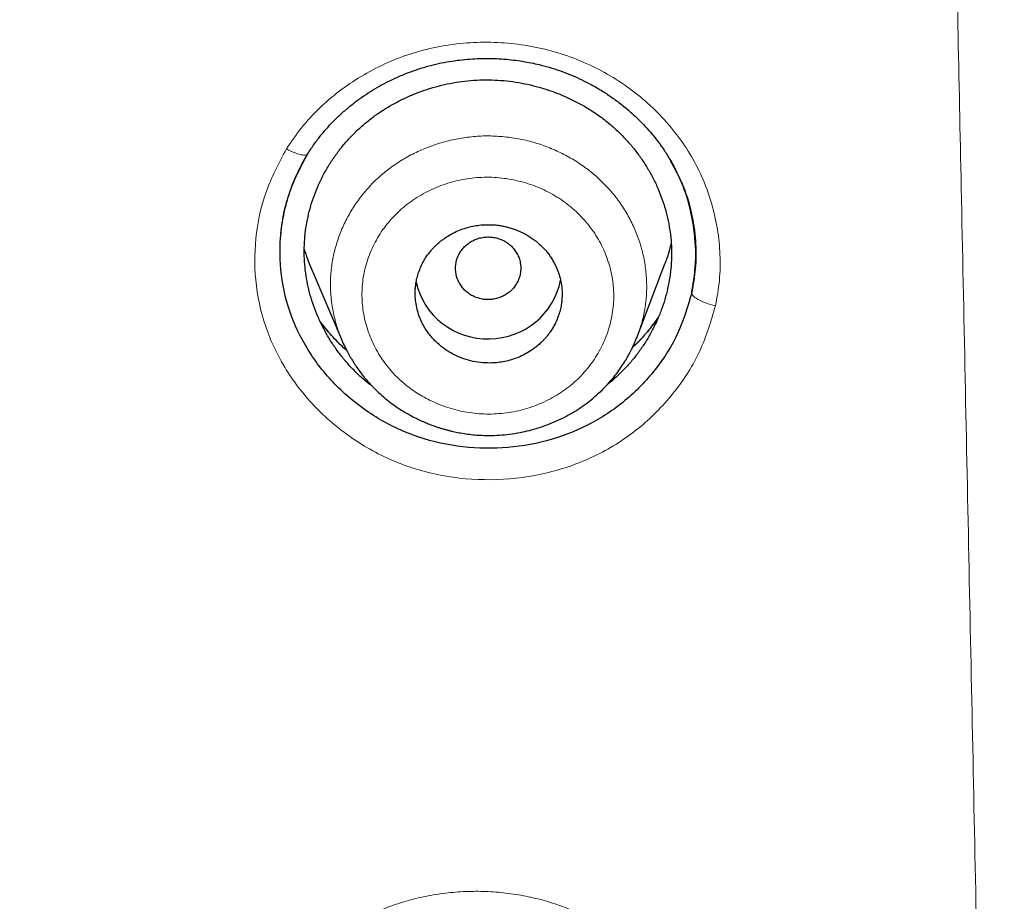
# Model space of a CAD drawing. Header units: millimetres. Extents: x 8 to 473, y 11 to 654.
# Tile 567 of 656: x 239 to 251, y 548 to 558. Entities that reach past the tile are written whole.
import ezdxf

# ---------------------------------------------------------------- set-up
doc = ezdxf.new("R2010")
doc.units = ezdxf.units.MM

msp = doc.modelspace()

# ---------------------------------------------------------------- linework, layer by layer
at = {"color": 7, "linetype": 'Continuous', "lineweight": 30}
for p, q in [((246.142, 554.433), (246.483, 555.324)), ((242.147, 555.271), (242.526, 554.383)), ((242.53, 554.378), (242.528, 554.384)), ((246.14, 554.434), (246.139, 554.43))]:
    msp.add_line(p, q, dxfattribs=at)
at = {"color": 8, "linetype": 'Continuous', "lineweight": 0, "flags": 128}
for points in [[(242.109, 556.676), (242.107, 556.673), (242.098, 556.666), (242.088, 556.662), (242.075, 556.659), (242.059, 556.659), (242.041, 556.66), (242.021, 556.663), (241.999, 556.668), (241.976, 556.675), (241.951, 556.684), (241.926, 556.694), (241.899, 556.706), (241.872, 556.719), (241.845, 556.734)], [(247.102, 554.813), (247.071, 554.82), (247.041, 554.828), (247.011, 554.836), (246.983, 554.846), (246.956, 554.856), (246.93, 554.867), (246.906, 554.879), (246.885, 554.89), (246.865, 554.903), (246.849, 554.915), (246.835, 554.927), (246.824, 554.939), (246.817, 554.951), (246.812, 554.963), (246.811, 554.974)]]:
    msp.add_lwpolyline(points, dxfattribs=at)
at = {"color": 7, "linetype": 'Continuous', "lineweight": 30}
for centre, start, end in [((244.303, 555.297), 192.766, 272.0251), ((244.329, 555.298), 270.3109, 348.8263)]:
    msp.add_arc(centre, 0.891, start, end, dxfattribs=at)
for points, knots in [([(299.289, 549.534), (299.725, 550.765), (300.594, 553.215), (301.5, 556.983), (302.198, 560.759), (302.704, 564.542), (303.106, 568.714), (303.367, 573.274), (303.476, 578.215), (303.459, 583.733), (303.324, 589.828), (303.176, 596.52), (302.935, 603.229), (302.478, 609.963), (301.819, 615.576), (301.057, 620.061), (300.323, 623.426), (299.375, 626.774), (298.152, 630.076), (296.672, 633.107), (294.939, 635.821), (292.997, 638.184), (290.744, 640.272), (288.268, 642.066), (285.654, 643.602), (282.5, 645.132), (278.784, 646.569), (274.507, 647.844), (270.17, 648.832), (265.789, 649.566), (261.377, 650.041), (256.96, 650.274), (252.566, 650.311), (248.196, 650.232), (243.826, 650.132), (239.437, 649.915), (235.033, 649.506), (230.644, 648.852), (226.297, 647.941), (222.003, 646.778), (217.783, 645.329), (214.128, 643.743), (211.04, 642.086), (208.491, 640.446), (206.09, 638.552), (203.924, 636.375), (202.08, 633.934), (200.46, 631.151), (199.104, 628.063), (198.018, 624.714), (197.207, 621.331), (196.611, 617.938), (196.033, 613.427), (195.604, 607.791), (195.423, 601.044), (195.456, 594.331), (195.581, 587.638), (195.705, 581.094), (195.959, 574.681), (196.435, 568.399), (197.124, 562.982), (197.936, 558.438), (198.781, 554.762), (199.83, 551.101), (200.782, 548.732), (201.26, 547.542)], [0, 0, 0, 0, 0.01422, 0.028301, 0.042283, 0.056188, 0.070046, 0.088148, 0.106186, 0.124159, 0.148558, 0.172923, 0.197399, 0.221993, 0.24671, 0.259145, 0.27167, 0.284302, 0.297067, 0.309991, 0.320883, 0.3319, 0.342924, 0.353811, 0.364567, 0.375221, 0.391058, 0.40678, 0.422432, 0.438055, 0.453668, 0.469227, 0.484683, 0.500001, 0.515318, 0.530774, 0.546334, 0.561944, 0.577571, 0.59322, 0.608942, 0.624779, 0.635434, 0.646191, 0.657076, 0.668103, 0.679114, 0.690014, 0.702933, 0.7157, 0.728331, 0.740856, 0.753291, 0.778008, 0.802602, 0.827078, 0.851444, 0.875842, 0.898728, 0.921719, 0.944802, 0.958463, 0.9722, 0.986034, 1, 1, 1, 1]), ([(297.894, 549.593), (298.25, 550.582), (298.961, 552.56), (299.762, 555.601), (300.413, 558.667), (300.921, 561.756), (301.317, 564.856), (301.675, 568.556), (301.937, 572.857), (302.059, 577.755), (302.055, 582.872), (301.951, 588.207), (301.823, 593.764), (301.652, 599.323), (301.365, 604.885), (300.896, 610.443), (300.299, 615.059), (299.658, 618.733), (299.075, 621.473), (298.362, 624.188), (297.491, 626.865), (296.431, 629.482), (295.254, 631.798), (293.995, 633.805), (292.711, 635.517), (291.264, 637.105), (289.487, 638.708), (287.353, 640.264), (284.871, 641.738), (282.105, 643.096), (279.066, 644.324), (275.767, 645.407), (272.409, 646.299), (269.008, 647.021), (265.289, 647.633), (261.253, 648.077), (256.912, 648.315), (252.571, 648.358), (248.235, 648.283), (243.899, 648.18), (239.563, 647.959), (235.234, 647.548), (231.22, 646.941), (227.53, 646.18), (224.162, 645.319), (220.844, 644.289), (217.591, 643.073), (214.604, 641.725), (211.896, 640.254), (209.477, 638.682), (207.41, 637.039), (205.698, 635.366), (204.319, 633.72), (203.104, 631.958), (201.93, 629.9), (200.848, 627.539), (199.895, 624.882), (199.135, 622.172), (198.534, 619.429), (198.062, 616.668), (197.573, 612.972), (197.164, 608.335), (196.923, 602.763), (196.864, 597.194), (196.92, 591.632), (197.019, 586.074), (197.131, 580.814), (197.327, 575.849), (197.627, 571.182), (198.081, 566.524), (198.644, 562.458), (199.265, 558.985), (199.887, 556.099), (200.639, 553.24), (201.526, 550.41), (202.275, 548.575), (202.65, 547.657)], [0, 0, 0, 0, 0.011709, 0.0234, 0.035079, 0.046745, 0.058401, 0.070053, 0.08835, 0.106637, 0.124908, 0.145647, 0.166375, 0.187119, 0.207887, 0.228673, 0.249479, 0.259892, 0.270315, 0.28075, 0.291198, 0.301658, 0.31213, 0.319994, 0.327864, 0.335737, 0.343609, 0.354092, 0.364563, 0.37502, 0.38755, 0.400066, 0.41258, 0.425091, 0.437599, 0.45323, 0.468841, 0.484431, 0.499999, 0.515569, 0.531166, 0.546782, 0.562408, 0.574915, 0.587424, 0.599934, 0.612454, 0.624987, 0.635443, 0.645912, 0.656393, 0.664263, 0.672136, 0.680006, 0.687871, 0.698343, 0.708803, 0.71925, 0.729685, 0.740108, 0.750521, 0.771326, 0.792113, 0.81288, 0.833624, 0.854353, 0.875091, 0.892532, 0.909986, 0.927451, 0.944927, 0.955919, 0.966921, 0.977933, 0.988958, 1, 1, 1, 1]), ([(242.104, 556.67), (242.13, 556.711), (242.182, 556.791), (242.269, 556.905), (242.361, 557.011), (242.457, 557.11), (242.557, 557.203), (242.66, 557.288), (242.765, 557.366), (242.873, 557.438), (242.982, 557.503), (243.101, 557.566), (243.229, 557.626), (243.367, 557.681), (243.505, 557.728), (243.64, 557.765), (243.774, 557.795), (243.904, 557.816), (244.03, 557.831), (244.158, 557.841), (244.287, 557.844), (244.416, 557.841), (244.538, 557.833), (244.654, 557.821), (244.763, 557.804), (244.866, 557.784), (244.977, 557.759), (245.096, 557.726), (245.224, 557.683), (245.347, 557.635), (245.466, 557.581), (245.589, 557.518), (245.716, 557.444), (245.844, 557.359), (245.964, 557.269), (246.069, 557.18), (246.161, 557.094), (246.243, 557.01), (246.323, 556.919), (246.401, 556.821), (246.476, 556.716), (246.546, 556.603), (246.612, 556.482), (246.672, 556.355), (246.725, 556.221), (246.768, 556.092), (246.8, 555.968), (246.825, 555.851), (246.841, 555.753), (246.85, 555.676), (246.855, 555.623), (246.858, 555.576), (246.859, 555.537), (246.86, 555.503), (246.861, 555.484), (246.861, 555.476)], [0, 0, 0, 0, 0.022969, 0.04547, 0.067518, 0.089122, 0.110293, 0.131034, 0.15135, 0.171244, 0.190721, 0.209781, 0.233027, 0.255635, 0.277606, 0.29887, 0.319414, 0.339249, 0.358378, 0.376806, 0.397011, 0.416303, 0.434686, 0.452159, 0.468725, 0.484385, 0.499291, 0.51984, 0.540105, 0.560087, 0.579789, 0.599212, 0.6231, 0.646554, 0.669571, 0.692147, 0.709888, 0.727918, 0.746724, 0.766305, 0.786658, 0.807785, 0.829694, 0.85239, 0.875707, 0.898982, 0.918294, 0.937527, 0.956678, 0.966153, 0.974827, 0.982529, 0.989274, 0.995086, 1, 1, 1, 1]), ([(242.894, 553.827), (242.868, 553.847), (242.804, 553.896), (242.71, 553.982), (242.61, 554.085), (242.518, 554.194), (242.434, 554.308), (242.357, 554.427), (242.289, 554.551), (242.229, 554.678), (242.178, 554.808), (242.135, 554.942), (242.102, 555.077), (242.079, 555.214), (242.065, 555.352), (242.061, 555.49), (242.067, 555.628), (242.083, 555.765), (242.108, 555.901), (242.142, 556.035), (242.186, 556.167), (242.238, 556.295), (242.299, 556.421), (242.369, 556.542), (242.447, 556.66), (242.533, 556.772), (242.628, 556.879), (242.729, 556.979), (242.838, 557.073), (242.953, 557.16), (243.074, 557.239), (243.2, 557.31), (243.33, 557.374), (243.465, 557.429), (243.603, 557.476), (243.744, 557.515), (243.887, 557.546), (243.984, 557.559), (244.032, 557.565)], [0, 0, 0, 0, 0.018946, 0.046894, 0.074855, 0.102837, 0.130843, 0.158871, 0.186917, 0.214969, 0.243019, 0.271056, 0.299073, 0.327065, 0.355034, 0.382988, 0.410928, 0.438865, 0.466812, 0.494774, 0.522757, 0.550763, 0.578794, 0.606854, 0.634949, 0.663089, 0.69129, 0.719558, 0.747776, 0.77593, 0.804036, 0.832104, 0.860142, 0.888153, 0.916141, 0.944108, 0.972059, 1, 1, 1, 1]), ([(244.032, 557.565), (244.081, 557.57), (244.178, 557.579), (244.325, 557.582), (244.472, 557.575), (244.618, 557.56), (244.764, 557.535), (244.907, 557.501), (245.048, 557.459), (245.185, 557.409), (245.32, 557.35), (245.449, 557.284), (245.574, 557.21), (245.694, 557.129), (245.807, 557.04), (245.914, 556.944), (246.014, 556.842), (246.106, 556.734), (246.191, 556.621), (246.267, 556.503), (246.336, 556.38), (246.396, 556.253), (246.447, 556.123), (246.49, 555.99), (246.523, 555.854), (246.547, 555.717), (246.561, 555.578), (246.565, 555.439), (246.559, 555.299), (246.543, 555.161), (246.517, 555.024), (246.483, 554.89), (246.439, 554.757), (246.386, 554.628), (246.325, 554.503), (246.255, 554.381), (246.177, 554.265), (246.091, 554.153), (245.998, 554.046), (245.897, 553.947), (245.821, 553.879), (245.778, 553.846), (245.772, 553.842)], [0, 0, 0, 0, 0.025476, 0.050966, 0.076468, 0.101986, 0.127525, 0.153083, 0.178654, 0.204229, 0.229799, 0.255356, 0.280893, 0.306406, 0.331897, 0.357374, 0.38284, 0.408308, 0.433787, 0.459283, 0.4848, 0.510338, 0.535899, 0.561485, 0.587101, 0.612753, 0.638456, 0.664214, 0.689929, 0.715589, 0.741209, 0.766799, 0.792364, 0.817909, 0.843434, 0.868941, 0.894435, 0.91992, 0.945404, 0.9709, 0.996392, 1, 1, 1, 1]), ([(246.811, 554.974), (246.762, 554.806), (246.664, 554.47), (246.377, 554.02), (246.005, 553.635), (245.552, 553.335), (245.038, 553.14), (244.491, 553.052), (243.935, 553.073), (243.394, 553.207), (242.9, 553.452), (242.473, 553.791), (242.13, 554.205), (241.888, 554.677), (241.764, 555.188), (241.761, 555.709), (241.864, 556.218), (242.026, 556.523), (242.106, 556.672)], [0, 0, 0, 0, 0.062985, 0.125695, 0.188211, 0.250653, 0.31317, 0.37578, 0.438465, 0.501271, 0.564017, 0.626567, 0.68907, 0.75163, 0.814176, 0.876712, 0.939415, 1, 1, 1, 1]), ([(241.778, 555.702), (241.783, 555.744), (241.793, 555.829), (241.817, 555.956), (241.848, 556.081), (241.886, 556.205), (241.931, 556.327), (241.983, 556.446), (242.042, 556.563), (242.087, 556.638), (242.109, 556.676)], [0, 0, 0, 0, 0.124438, 0.24898, 0.373645, 0.498458, 0.623452, 0.748668, 0.874161, 1, 1, 1, 1]), ([(246.547, 556.592), (246.602, 556.492), (246.729, 556.261), (246.822, 555.91), (246.864, 555.567), (246.863, 555.269), (246.828, 555.072), (246.811, 554.974)], [0, 0, 0, 0, 0.201705, 0.465584, 0.642816, 0.820926, 1, 1, 1, 1]), ([(246.831, 555.804), (246.816, 555.884), (246.78, 556.071), (246.69, 556.335), (246.596, 556.508), (246.554, 556.585)], [0, 0, 0, 0, 0.2954335, 0.6877452, 1, 1, 1, 1]), ([(244.34, 554.11), (244.366, 554.111), (244.419, 554.113), (244.5, 554.125), (244.581, 554.143), (244.664, 554.17), (244.745, 554.206), (244.805, 554.239), (244.845, 554.265), (244.867, 554.28), (244.889, 554.296), (244.91, 554.313), (244.931, 554.33), (244.951, 554.348), (244.973, 554.369), (244.998, 554.394), (245.025, 554.424), (245.053, 554.459), (245.082, 554.498), (245.11, 554.542), (245.137, 554.591), (245.164, 554.651), (245.188, 554.718), (245.206, 554.789), (245.215, 554.84), (245.219, 554.874), (245.22, 554.892), (245.221, 554.91), (245.222, 554.926), (245.222, 554.941), (245.223, 554.955), (245.222, 554.996), (245.217, 555.062), (245.199, 555.151), (245.173, 555.236), (245.142, 555.306), (245.111, 555.364), (245.082, 555.41), (245.051, 555.453), (245.018, 555.493), (244.984, 555.53), (244.932, 555.58), (244.858, 555.639), (244.759, 555.7), (244.669, 555.74), (244.595, 555.765), (244.538, 555.78), (244.481, 555.792), (244.423, 555.801), (244.364, 555.805), (244.299, 555.806), (244.227, 555.803), (244.147, 555.792), (244.066, 555.773), (243.984, 555.747), (243.902, 555.712), (243.843, 555.679), (243.804, 555.654), (243.785, 555.641), (243.765, 555.627), (243.747, 555.613), (243.728, 555.598), (243.71, 555.583), (243.692, 555.567), (243.671, 555.547), (243.645, 555.521), (243.615, 555.487), (243.582, 555.446), (243.548, 555.397), (243.514, 555.339), (243.483, 555.273), (243.458, 555.204), (243.44, 555.136), (243.431, 555.085), (243.427, 555.049), (243.425, 555.027), (243.423, 555.006), (243.422, 554.986), (243.422, 554.967), (243.422, 554.924), (243.428, 554.858), (243.444, 554.77), (243.47, 554.686), (243.502, 554.612), (243.536, 554.548), (243.572, 554.493), (243.61, 554.442), (243.652, 554.395), (243.709, 554.339), (243.785, 554.278), (243.884, 554.217), (243.991, 554.169), (244.104, 554.135), (244.221, 554.113), (244.3, 554.111), (244.34, 554.11)], [0, 0, 0, 0, 0.0138829, 0.0282611, 0.043135, 0.0585049, 0.0743712, 0.0907341, 0.0955024, 0.1003114, 0.105161, 0.1100512, 0.1149821, 0.1199536, 0.1249658, 0.1317426, 0.1392376, 0.1474509, 0.1563824, 0.1660319, 0.1763996, 0.1874854, 0.2028688, 0.2165475, 0.2285211, 0.2321699, 0.2356252, 0.238887, 0.2419553, 0.2448301, 0.2475114, 0.2499993, 0.267646, 0.2847128, 0.3012, 0.3171078, 0.3273935, 0.3374216, 0.3471924, 0.3567059, 0.3659623, 0.3749616, 0.3959021, 0.4167909, 0.4376298, 0.4480367, 0.4584319, 0.4688154, 0.4791876, 0.4895487, 0.499899, 0.5136238, 0.5278911, 0.5427014, 0.5580551, 0.5739526, 0.5903941, 0.5945914, 0.5988227, 0.6030881, 0.6073875, 0.6117211, 0.6160887, 0.6204904, 0.6249263, 0.6319192, 0.6402823, 0.6500152, 0.6611179, 0.6735901, 0.6874317, 0.7017458, 0.714843, 0.7267229, 0.7310576, 0.7352044, 0.7391632, 0.742934, 0.7465168, 0.7499116, 0.7671428, 0.7839119, 0.8002194, 0.8160655, 0.8284122, 0.8404638, 0.8522207, 0.863683, 0.8748509, 0.8956002, 0.9163909, 0.9372245, 0.9581028, 0.9790274, 1, 1, 1, 1]), ([(246.811, 554.974), (246.834, 555.112), (246.88, 555.388), (246.848, 555.666), (246.831, 555.804)], [0, 0, 0, 0, 0.50122, 1, 1, 1, 1]), ([(246.811, 554.974), (246.827, 555.068), (246.86, 555.251), (246.866, 555.524), (246.845, 555.7), (246.835, 555.784)], [0, 0, 0, 0, 0.349282, 0.686264, 1, 1, 1, 1]), ([(244.309, 555.655), (244.288, 555.654), (244.246, 555.651), (244.185, 555.635), (244.127, 555.611), (244.074, 555.578), (244.027, 555.538), (243.987, 555.491), (243.955, 555.439), (243.932, 555.382), (243.919, 555.323), (243.915, 555.263), (243.921, 555.203), (243.937, 555.144), (243.963, 555.089), (243.996, 555.038), (244.038, 554.993), (244.087, 554.954), (244.141, 554.924), (244.2, 554.902), (244.261, 554.889), (244.324, 554.885), (244.387, 554.892), (244.448, 554.907), (244.506, 554.932), (244.559, 554.964), (244.606, 555.004), (244.646, 555.051), (244.677, 555.104), (244.7, 555.16), (244.714, 555.219), (244.718, 555.279), (244.712, 555.34), (244.696, 555.398), (244.67, 555.453), (244.637, 555.504), (244.595, 555.55), (244.546, 555.588), (244.492, 555.618), (244.433, 555.64), (244.371, 555.654), (244.33, 555.655), (244.309, 555.655)], [0, 0, 0, 0, 0.0249961, 0.0499958, 0.0750042, 0.1000039, 0.125, 0.1499961, 0.1749958, 0.2000042, 0.2250039, 0.25, 0.2749961, 0.2999958, 0.3250042, 0.3500039, 0.375, 0.3999961, 0.4249958, 0.4500041, 0.4750039, 0.5, 0.5249961, 0.5499959, 0.5750042, 0.6000039, 0.625, 0.6499961, 0.6749958, 0.7000042, 0.7250039, 0.75, 0.7749961, 0.7999958, 0.8250042, 0.8500039, 0.875, 0.8999961, 0.9249958, 0.9500042, 0.9750039, 1, 1, 1, 1]), ([(246.482, 555.325), (246.49, 555.345), (246.513, 555.404), (246.539, 555.485), (246.554, 555.547), (246.559, 555.569)], [0, 0, 0, 0, 0.259298, 0.733541, 1, 1, 1, 1]), ([(242.063, 555.505), (242.075, 555.466), (242.1, 555.387), (242.132, 555.31), (242.148, 555.271)], [0, 0, 0, 0, 0.497102, 1, 1, 1, 1]), ([(242.584, 554.263), (242.558, 554.286), (242.507, 554.333), (242.432, 554.409), (242.362, 554.487), (242.305, 554.556), (242.272, 554.598), (242.261, 554.614)], [0, 0, 0, 0, 0.219089, 0.433478, 0.664744, 0.875763, 1, 1, 1, 1]), ([(246.4, 554.666), (246.389, 554.65), (246.362, 554.612), (246.314, 554.55), (246.247, 554.468), (246.171, 554.384), (246.111, 554.327), (246.085, 554.302)], [0, 0, 0, 0, 0.120529, 0.29503, 0.490868, 0.776524, 1, 1, 1, 1]), ([(242.528, 554.379), (242.534, 554.366), (242.548, 554.335), (242.572, 554.286), (242.601, 554.229), (242.634, 554.17), (242.671, 554.111), (242.71, 554.052), (242.754, 553.991), (242.815, 553.913), (242.896, 553.821), (243, 553.722), (243.109, 553.631), (243.225, 553.549), (243.326, 553.489), (243.409, 553.444), (243.472, 553.413), (243.535, 553.385), (243.596, 553.36), (243.649, 553.341), (243.694, 553.325), (243.73, 553.314), (243.759, 553.305), (243.783, 553.298), (243.8, 553.293), (243.815, 553.29), (243.826, 553.287), (243.837, 553.284), (243.853, 553.28), (243.876, 553.274), (243.907, 553.267), (243.942, 553.26), (243.996, 553.25), (244.066, 553.239), (244.153, 553.229), (244.25, 553.223), (244.36, 553.221), (244.485, 553.227), (244.613, 553.242), (244.735, 553.263), (244.85, 553.291), (244.959, 553.323), (245.07, 553.364), (245.183, 553.412), (245.29, 553.466), (245.392, 553.526), (245.487, 553.589), (245.581, 553.66), (245.672, 553.74), (245.761, 553.827), (245.838, 553.914), (245.903, 553.997), (245.955, 554.072), (246.001, 554.144), (246.039, 554.211), (246.072, 554.273), (246.099, 554.331), (246.122, 554.383), (246.135, 554.416), (246.141, 554.431)], [0, 0, 0, 0, 0.009774, 0.021654, 0.035677, 0.05187, 0.066132, 0.081762, 0.098766, 0.116325, 0.148155, 0.179661, 0.210866, 0.241814, 0.27254, 0.287832, 0.303079, 0.318284, 0.332854, 0.345734, 0.35516, 0.363397, 0.370444, 0.375137, 0.379098, 0.382327, 0.384823, 0.386761, 0.389719, 0.394997, 0.402216, 0.410361, 0.418454, 0.437512, 0.456281, 0.474812, 0.500734, 0.527619, 0.55549, 0.584369, 0.608215, 0.63276, 0.658336, 0.68505, 0.712927, 0.737067, 0.762055, 0.787907, 0.814514, 0.841856, 0.869959, 0.891407, 0.911662, 0.93033, 0.947415, 0.96292, 0.97685, 0.989207, 1, 1, 1, 1])]:
    msp.add_open_spline(points, degree=3, knots=knots, dxfattribs=at)
at = {"color": 8, "linetype": 'Continuous', "lineweight": 0}
for points, knots in [([(203.271, 547.625), (202.774, 548.768), (201.785, 551.045), (200.69, 554.587), (199.795, 558.164), (199.096, 561.785), (198.484, 565.817), (197.993, 570.268), (197.638, 575.134), (197.389, 580.617), (197.25, 586.704), (197.111, 593.388), (197.062, 600.073), (197.239, 606.76), (197.676, 612.331), (198.264, 616.776), (198.876, 620.097), (199.698, 623.376), (200.784, 626.583), (202.119, 629.505), (203.686, 632.104), (205.435, 634.365), (207.459, 636.404), (209.719, 638.197), (212.141, 639.773), (215.109, 641.382), (218.646, 642.939), (222.741, 644.358), (226.895, 645.5), (231.558, 646.485), (236.755, 647.223), (242.486, 647.622), (246.322, 647.712), (248.245, 647.758)], [0, 0, 0, 0, 0.027811, 0.055398, 0.082938, 0.110516, 0.138178, 0.174576, 0.211159, 0.247876, 0.297974, 0.34805, 0.398105, 0.448142, 0.498248, 0.523439, 0.548708, 0.573938, 0.599093, 0.624359, 0.645457, 0.666462, 0.68755, 0.708668, 0.729707, 0.750736, 0.78232, 0.813743, 0.844809, 0.875739, 0.916964, 0.958374, 1, 1, 1, 1]), ([(248.245, 647.758), (250.168, 647.791), (254.005, 647.858), (259.747, 647.691), (264.97, 647.165), (269.67, 646.369), (273.868, 645.396), (278.016, 644.146), (281.613, 642.733), (284.644, 641.247), (287.129, 639.773), (289.458, 638.072), (291.562, 636.116), (293.404, 633.93), (295.078, 631.397), (296.531, 628.532), (297.747, 625.371), (298.705, 622.129), (299.454, 618.835), (300.222, 614.417), (300.882, 608.869), (301.333, 602.194), (301.558, 595.512), (301.693, 588.828), (301.811, 582.295), (301.768, 575.923), (301.488, 569.731), (300.96, 564.429), (300.278, 560.014), (299.537, 556.469), (298.598, 552.951), (297.717, 550.677), (297.275, 549.535)], [0, 0, 0, 0, 0.041621, 0.083027, 0.124254, 0.155187, 0.186259, 0.217684, 0.249258, 0.270278, 0.291311, 0.312423, 0.333508, 0.354515, 0.375614, 0.400882, 0.426039, 0.451271, 0.476543, 0.501735, 0.551843, 0.601883, 0.651941, 0.702019, 0.752119, 0.798831, 0.845298, 0.891449, 0.918531, 0.94558, 0.97268, 1, 1, 1, 1]), ([(296.119, 549.43), (296.537, 550.466), (297.372, 552.531), (298.284, 555.727), (299.018, 558.95), (299.582, 562.206), (300.105, 566.214), (300.508, 570.976), (300.721, 576.48), (300.753, 581.983), (300.668, 587.484), (300.557, 592.988), (300.418, 598.497), (300.169, 604.006), (299.746, 609.507), (299.19, 614.071), (298.589, 617.697), (298.029, 620.4), (297.338, 623.08), (296.49, 625.725), (295.452, 628.308), (294.295, 630.59), (293.055, 632.567), (291.788, 634.25), (290.367, 635.802), (288.632, 637.365), (286.545, 638.888), (284.108, 640.332), (281.388, 641.662), (278.401, 642.862), (275.156, 643.918), (271.849, 644.787), (268.507, 645.492), (264.873, 646.078), (260.944, 646.502), (256.723, 646.725), (252.496, 646.76), (249.677, 646.711), (248.267, 646.686)], [0, 0, 0, 0, 0.025219, 0.050243, 0.075219, 0.100224, 0.1253, 0.167123, 0.208897, 0.250637, 0.292347, 0.334058, 0.375777, 0.417537, 0.459293, 0.500974, 0.521789, 0.542616, 0.563499, 0.584464, 0.60542, 0.626337, 0.642078, 0.657874, 0.67353, 0.689088, 0.709897, 0.730837, 0.751765, 0.776717, 0.8017, 0.826792, 0.851776, 0.8766, 0.907472, 0.938289, 0.969126, 1, 1, 1, 1]), ([(248.267, 646.686), (246.857, 646.654), (244.039, 646.588), (239.817, 646.381), (235.608, 645.987), (231.7, 645.404), (228.092, 644.671), (224.782, 643.831), (221.514, 642.828), (218.314, 641.641), (215.379, 640.321), (212.716, 638.881), (210.34, 637.339), (208.134, 635.587), (206.154, 633.594), (204.455, 631.36), (203.033, 628.946), (201.873, 626.406), (200.941, 623.783), (200.202, 621.106), (199.62, 618.399), (199.172, 615.676), (198.718, 612.014), (198.348, 607.402), (198.15, 601.844), (198.13, 596.285), (198.219, 590.731), (198.332, 585.217), (198.475, 579.739), (198.733, 574.297), (199.17, 568.861), (199.764, 564.157), (200.447, 560.191), (201.144, 556.961), (202.009, 553.77), (203.051, 550.614), (203.969, 548.585), (204.43, 547.566)], [0, 0, 0, 0, 0.030875, 0.061712, 0.092529, 0.123402, 0.148227, 0.17321, 0.198303, 0.223286, 0.248239, 0.269168, 0.290108, 0.310917, 0.33167, 0.352646, 0.373652, 0.39457, 0.415527, 0.436491, 0.457375, 0.478202, 0.499018, 0.541033, 0.583124, 0.625219, 0.667272, 0.709317, 0.75061, 0.791934, 0.833292, 0.874698, 0.899774, 0.92478, 0.949757, 0.974781, 1, 1, 1, 1]), ([(248.267, 646.686), (248.277, 646.185), (248.298, 645.183), (248.328, 643.681), (248.359, 642.178), (248.389, 640.676), (248.42, 639.173), (248.45, 637.7), (248.479, 636.254), (248.508, 634.838), (248.537, 633.421), (248.566, 632.005), (248.596, 630.534), (248.627, 629.01), (248.659, 627.433), (248.691, 625.857), (248.723, 624.284), (248.755, 622.713), (248.787, 621.146), (248.819, 619.582), (248.851, 618.019), (248.883, 616.458), (248.915, 614.897), (248.946, 613.336), (248.978, 611.774), (249.01, 610.213), (249.042, 608.654), (249.074, 607.096), (249.106, 605.517), (249.139, 603.916), (249.172, 602.293), (249.205, 600.672), (249.238, 599.053), (249.271, 597.436), (249.303, 595.871), (249.334, 594.359), (249.364, 592.898), (249.393, 591.44), (249.423, 589.984), (249.453, 588.53), (249.484, 586.992), (249.517, 585.372), (249.552, 583.668), (249.587, 581.968), (249.622, 580.259), (249.657, 578.541), (249.692, 576.814), (249.728, 575.089), (249.763, 573.367), (249.798, 571.646), (249.833, 569.928), (249.87, 568.116), (249.909, 566.212), (249.95, 564.215), (249.991, 562.222), (250.032, 560.231), (250.072, 558.244), (250.115, 556.142), (250.161, 553.922), (250.209, 551.585), (250.257, 549.248), (250.289, 547.692), (250.304, 546.914)], [0, 0, 0, 0, 0.01462, 0.029242, 0.043867, 0.058496, 0.073129, 0.087768, 0.101577, 0.115392, 0.129213, 0.143039, 0.156865, 0.172296, 0.187724, 0.203143, 0.218551, 0.233944, 0.249317, 0.264671, 0.280017, 0.295366, 0.310729, 0.326117, 0.341525, 0.356945, 0.372366, 0.38778, 0.403183, 0.41931, 0.435435, 0.451561, 0.467691, 0.483827, 0.499967, 0.514609, 0.529252, 0.543896, 0.558538, 0.573178, 0.587814, 0.605059, 0.622298, 0.639537, 0.656776, 0.67437, 0.691968, 0.709569, 0.727171, 0.744776, 0.762381, 0.779987, 0.800527, 0.821064, 0.841595, 0.862114, 0.88262, 0.903124, 0.927305, 0.951521, 0.97576, 1, 1, 1, 1]), ([(241.845, 556.734), (241.905, 556.822), (242.023, 556.998), (242.243, 557.234), (242.487, 557.445), (242.757, 557.628), (243.048, 557.781), (243.357, 557.902), (243.68, 557.987), (244.012, 558.035), (244.347, 558.047), (244.682, 558.022), (245.011, 557.962), (245.33, 557.866), (245.634, 557.734), (245.921, 557.57), (246.185, 557.375), (246.425, 557.154), (246.635, 556.909), (246.814, 556.642), (246.956, 556.357), (247.062, 556.058), (247.132, 555.75), (247.163, 555.437), (247.158, 555.123), (247.121, 554.916), (247.102, 554.813)], [0, 0, 0, 0, 0.041697, 0.083294, 0.124871, 0.166479, 0.208162, 0.249969, 0.291828, 0.333653, 0.375451, 0.417198, 0.458863, 0.500433, 0.542001, 0.58365, 0.62535, 0.667046, 0.70869, 0.750261, 0.791839, 0.833486, 0.875166, 0.916832, 0.958444, 1, 1, 1, 1]), ([(242.528, 554.384), (242.509, 554.431), (242.467, 554.534), (242.423, 554.698), (242.393, 554.875), (242.381, 555.054), (242.388, 555.233), (242.415, 555.41), (242.46, 555.584), (242.522, 555.754), (242.602, 555.917), (242.698, 556.072), (242.809, 556.217), (242.936, 556.352), (243.076, 556.473), (243.228, 556.58), (243.39, 556.673), (243.562, 556.751), (243.74, 556.812), (243.924, 556.857), (244.112, 556.885), (244.303, 556.897), (244.43, 556.889), (244.494, 556.885)], [0, 0, 0, 0, 0.040199, 0.088011, 0.135767, 0.183502, 0.231275, 0.279128, 0.327066, 0.375085, 0.42316, 0.471257, 0.519349, 0.567432, 0.615534, 0.663603, 0.711584, 0.759522, 0.807452, 0.855409, 0.903437, 0.951603, 1, 1, 1, 1]), ([(244.494, 556.885), (244.557, 556.878), (244.684, 556.863), (244.87, 556.818), (245.05, 556.757), (245.223, 556.68), (245.388, 556.589), (245.542, 556.482), (245.684, 556.362), (245.813, 556.23), (245.927, 556.086), (246.025, 555.931), (246.108, 555.768), (246.173, 555.599), (246.221, 555.424), (246.251, 555.246), (246.262, 555.066), (246.254, 554.886), (246.226, 554.709), (246.188, 554.557), (246.153, 554.468), (246.14, 554.434)], [0, 0, 0, 0, 0.054185, 0.108189, 0.162072, 0.215867, 0.269588, 0.323244, 0.376852, 0.430455, 0.484101, 0.537813, 0.591593, 0.645415, 0.699243, 0.753043, 0.806807, 0.860561, 0.914253, 0.967832, 1, 1, 1, 1]), ([(247.102, 554.813), (247.047, 554.626), (246.937, 554.251), (246.616, 553.749), (246.201, 553.318), (245.694, 552.982), (245.119, 552.764), (244.506, 552.666), (243.884, 552.689), (243.279, 552.839), (242.726, 553.114), (242.248, 553.492), (241.864, 553.955), (241.593, 554.483), (241.454, 555.054), (241.451, 555.638), (241.568, 556.214), (241.753, 556.56), (241.845, 556.734)], [0, 0, 0, 0, 0.062627, 0.125192, 0.187633, 0.249927, 0.312292, 0.374837, 0.437461, 0.500123, 0.562717, 0.625186, 0.687591, 0.749956, 0.812307, 0.87473, 0.937284, 1, 1, 1, 1]), ([(244.451, 556.38), (244.41, 556.383), (244.33, 556.389), (244.209, 556.385), (244.089, 556.374), (243.97, 556.353), (243.853, 556.323), (243.738, 556.285), (243.627, 556.239), (243.52, 556.185), (243.419, 556.124), (243.323, 556.056), (243.233, 555.98), (243.15, 555.898), (243.074, 555.811), (243.006, 555.717), (242.945, 555.618), (242.893, 555.515), (242.849, 555.409), (242.815, 555.3), (242.79, 555.189), (242.775, 555.076), (242.769, 554.962), (242.772, 554.849), (242.785, 554.736), (242.808, 554.623), (242.84, 554.513), (242.881, 554.405), (242.93, 554.3), (242.988, 554.199), (243.054, 554.103), (243.124, 554.017), (243.195, 553.941), (243.267, 553.874), (243.344, 553.812), (243.425, 553.754), (243.509, 553.702), (243.604, 553.651), (243.708, 553.604), (243.821, 553.563), (243.937, 553.53), (244.056, 553.505), (244.176, 553.49), (244.297, 553.483), (244.419, 553.486), (244.54, 553.498), (244.659, 553.518), (244.776, 553.547), (244.89, 553.585), (245, 553.631), (245.107, 553.686), (245.208, 553.748), (245.304, 553.817), (245.394, 553.893), (245.476, 553.975), (245.551, 554.063), (245.619, 554.157), (245.679, 554.256), (245.731, 554.359), (245.774, 554.466), (245.809, 554.575), (245.834, 554.686), (245.85, 554.799), (245.857, 554.912), (245.854, 555.026), (245.841, 555.139), (245.818, 555.251), (245.786, 555.362), (245.746, 555.47), (245.697, 555.574), (245.639, 555.674), (245.572, 555.77), (245.498, 555.861), (245.417, 555.946), (245.329, 556.025), (245.235, 556.097), (245.135, 556.161), (245.029, 556.219), (244.92, 556.268), (244.806, 556.309), (244.69, 556.342), (244.571, 556.367), (244.491, 556.376), (244.451, 556.38)], [0, 0, 0, 0, 0.012508, 0.024932, 0.037351, 0.049844, 0.062489, 0.075003, 0.087521, 0.100107, 0.112603, 0.125015, 0.137555, 0.149997, 0.162419, 0.1749, 0.187519, 0.200104, 0.212572, 0.225, 0.237467, 0.250049, 0.262571, 0.275002, 0.287423, 0.299912, 0.312548, 0.32502, 0.337501, 0.350084, 0.362608, 0.375051, 0.385387, 0.395779, 0.406273, 0.416678, 0.427064, 0.437477, 0.450145, 0.462662, 0.475104, 0.487548, 0.500074, 0.512571, 0.525094, 0.537667, 0.550171, 0.562677, 0.575115, 0.587603, 0.600183, 0.612687, 0.625146, 0.637648, 0.650061, 0.662463, 0.674936, 0.687556, 0.700066, 0.712578, 0.725152, 0.737638, 0.750054, 0.762579, 0.77501, 0.787427, 0.799908, 0.812532, 0.825092, 0.837543, 0.849965, 0.862436, 0.875035, 0.887581, 0.900025, 0.912445, 0.92492, 0.937526, 0.949972, 0.962456, 0.975025, 0.987529, 1, 1, 1, 1]), ([(246.797, 555.976), (246.797, 555.975), (246.798, 555.964), (246.797, 555.953), (246.796, 555.943)], [0, 0, 0, 0, 0.094414, 1, 1, 1, 1]), ([(242.583, 554.265), (242.575, 554.272), (242.505, 554.33), (242.393, 554.448), (242.301, 554.565), (242.257, 554.621)], [0, 0, 0, 0, 0.065879, 0.557524, 1, 1, 1, 1]), ([(246.401, 554.669), (246.355, 554.607), (246.262, 554.483), (246.153, 554.361), (246.089, 554.305), (246.085, 554.301)], [0, 0, 0, 0, 0.48019, 0.9625, 1, 1, 1, 1]), ([(203.674, 547.71), (203.914, 547.22), (204.394, 546.242), (205.208, 544.821), (206.098, 543.447), (207.078, 542.126), (208.155, 540.866), (209.327, 539.684), (210.587, 538.595), (211.98, 537.549), (213.511, 536.553), (215.182, 535.614), (216.909, 534.77), (218.676, 534.017), (220.469, 533.349), (222.284, 532.758), (224.467, 532.136), (227.031, 531.522), (229.976, 530.956), (232.939, 530.504), (235.912, 530.166), (239.2, 529.909), (242.805, 529.771), (246.727, 529.745), (249.345, 529.79), (250.655, 529.812)], [0, 0, 0, 0, 0.031471, 0.062783, 0.094016, 0.125279, 0.156773, 0.188306, 0.219569, 0.250669, 0.286221, 0.321967, 0.357931, 0.393747, 0.429399, 0.464993, 0.500596, 0.55657, 0.612682, 0.668724, 0.724614, 0.780428, 0.853514, 0.92669, 1, 1, 1, 1]), ([(242.717, 547.269), (242.79, 547.307), (242.934, 547.382), (243.164, 547.472), (243.399, 547.543), (243.641, 547.594), (243.886, 547.626), (244.133, 547.639), (244.38, 547.632), (244.626, 547.605), (244.87, 547.56), (245.108, 547.494), (245.342, 547.41), (245.489, 547.337), (245.563, 547.301)], [0, 0, 0, 0, 0.083941, 0.16749, 0.250787, 0.333932, 0.416992, 0.500012, 0.583028, 0.666076, 0.749206, 0.832492, 0.916039, 1, 1, 1, 1]), ([(204.43, 547.566), (204.566, 547.292), (204.836, 546.746), (205.271, 545.942), (205.728, 545.151), (206.21, 544.377), (206.718, 543.62), (207.256, 542.88), (207.798, 542.189), (208.346, 541.546), (208.895, 540.95), (209.467, 540.373), (210.062, 539.815), (210.678, 539.278), (211.312, 538.762), (211.963, 538.269), (212.656, 537.782), (213.395, 537.3), (214.178, 536.826), (214.977, 536.376), (215.792, 535.948), (216.619, 535.543), (217.457, 535.16), (218.304, 534.799), (219.23, 534.429), (220.237, 534.056), (221.326, 533.684), (222.423, 533.34), (223.527, 533.022), (224.707, 532.71), (225.965, 532.405), (227.3, 532.111), (228.642, 531.844), (229.99, 531.604), (231.343, 531.389), (232.781, 531.187), (234.302, 531.002), (235.907, 530.839), (237.514, 530.705), (239.223, 530.595), (241.036, 530.513), (242.953, 530.462), (244.873, 530.441), (246.794, 530.443), (248.717, 530.464), (249.999, 530.489), (250.641, 530.501)], [0, 0, 0, 0, 0.017984, 0.035903, 0.053768, 0.071592, 0.089391, 0.107185, 0.125001, 0.140635, 0.156315, 0.172025, 0.187748, 0.203466, 0.219162, 0.234816, 0.25041, 0.267854, 0.285338, 0.302857, 0.320404, 0.337967, 0.355533, 0.373086, 0.390605, 0.412579, 0.434516, 0.456435, 0.47835, 0.500273, 0.526342, 0.552445, 0.578577, 0.604732, 0.630901, 0.657075, 0.687915, 0.718729, 0.749497, 0.780228, 0.816809, 0.8534, 0.89001, 0.926645, 0.963308, 1, 1, 1, 1])]:
    msp.add_open_spline(points, degree=3, knots=knots, dxfattribs=at)

doc.saveas('drawing.dxf')
